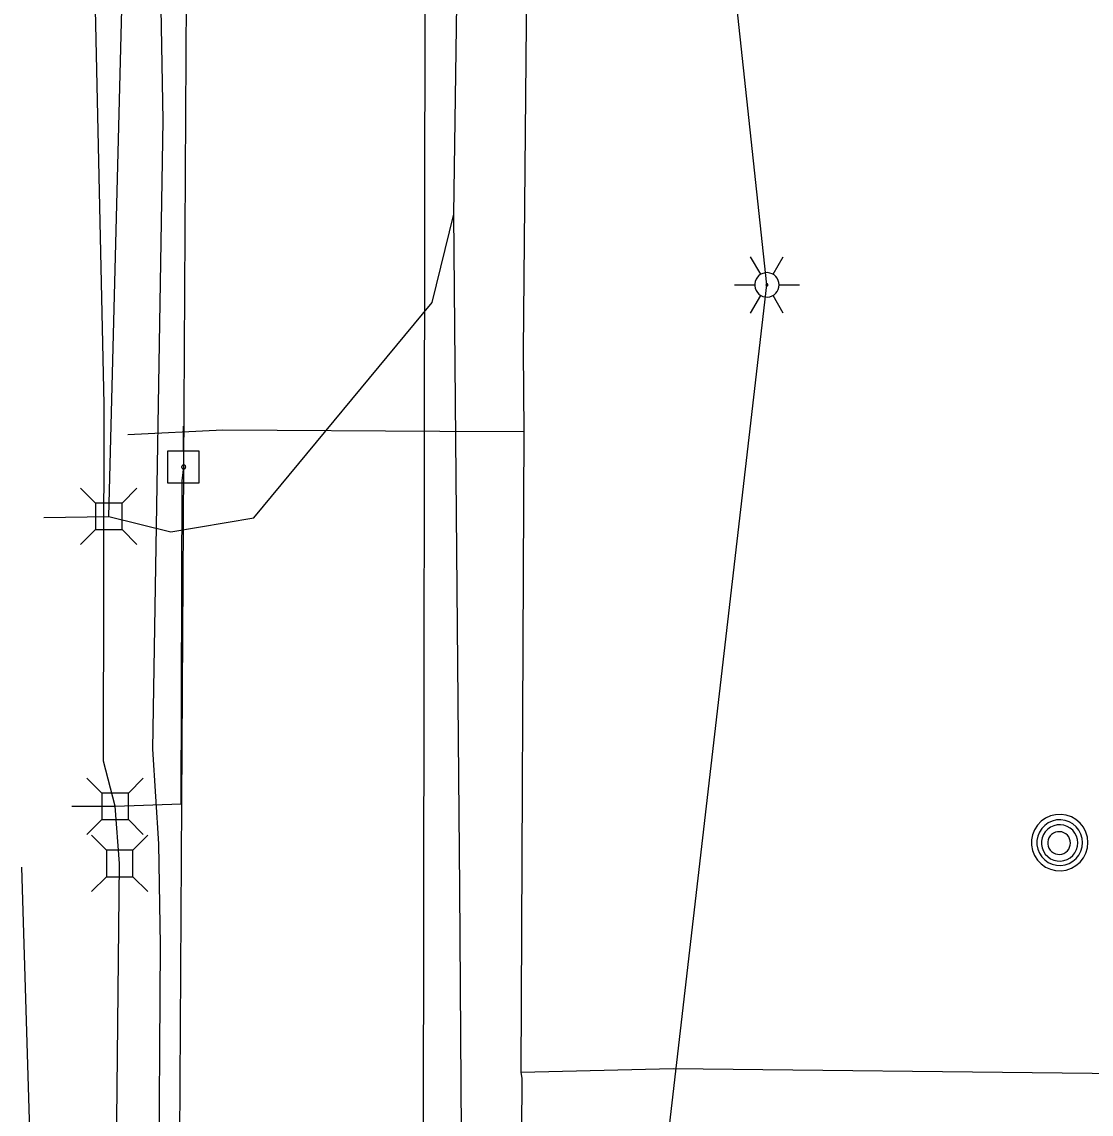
# Model space of a CAD drawing. Extents: x 596028 to 606371, y 330010 to 403088.
# Drawn here: x 602014.1 to 602139.3, y 365501.6 to 365629.5 of the extents above; entities that cross this region are included whole.
import ezdxf

# ---------------------------------------------------------------- set-up
doc = ezdxf.new("R2010")
doc.units = 0
for name, color, linetype in [('E_LTG', 7, 'Continuous'), ('E_LTG_CID', 7, 'Continuous'), ('E_UTL_AG_Bold', 7, 'Continuous'), ('E_UTL_E_UG', 7, 'Continuous'), ('E_UTL_EPowerPole', 7, 'Continuous'), ('E_UTL_G_UG', 7, 'Continuous'), ('E_UTL_MH', 7, 'Continuous'), ('E_UTL_Overhead', 7, 'Continuous'), ('E_UTL_SAN_UG', 7, 'Continuous'), ('E_UTL_T_UG', 7, 'Continuous'), ('E_UTL_TV_UG', 7, 'Continuous'), ('E_UTL_W_UG', 7, 'Continuous')]:
    doc.layers.add(name, color=color, linetype=linetype)

msp = doc.modelspace()

# ---------------------------------------------------------------- linework, layer by layer
at = {"layer": 'E_LTG'}
for points in [[(602100.63, 365599.9), (602099.43, 365601.96)], [(602102.05, 365599.9), (602103.25, 365601.96)], [(602102.77, 365598.66), (602102.74, 365598.93), (602102.67, 365599.19), (602102.54, 365599.43), (602102.37, 365599.65), (602102.17, 365599.83), (602101.93, 365599.96), (602101.68, 365600.05), (602101.41, 365600.09), (602101.14, 365600.08), (602100.87, 365600.01), (602100.63, 365599.9), (602100.4, 365599.74), (602100.22, 365599.55), (602100.07, 365599.32), (602099.97, 365599.06), (602099.92, 365598.8), (602099.92, 365598.53), (602099.97, 365598.26), (602100.07, 365598.01), (602100.22, 365597.78), (602100.4, 365597.58), (602100.63, 365597.42), (602100.87, 365597.31), (602101.14, 365597.25), (602101.41, 365597.23), (602101.68, 365597.27), (602101.93, 365597.36), (602102.17, 365597.5), (602102.37, 365597.68), (602102.54, 365597.89), (602102.67, 365598.13), (602102.74, 365598.39), (602102.77, 365598.66)], [(602102.77, 365598.66), (602102.74, 365598.93), (602102.67, 365599.19), (602102.54, 365599.43), (602102.37, 365599.65), (602102.17, 365599.83), (602101.93, 365599.96), (602101.68, 365600.05), (602101.41, 365600.09), (602101.14, 365600.08), (602100.87, 365600.01), (602100.63, 365599.9), (602100.4, 365599.74), (602100.22, 365599.55), (602100.07, 365599.32), (602099.97, 365599.06), (602099.92, 365598.8), (602099.92, 365598.53), (602099.97, 365598.26), (602100.07, 365598.01), (602100.22, 365597.78), (602100.4, 365597.58), (602100.63, 365597.42), (602100.87, 365597.31), (602101.14, 365597.25), (602101.41, 365597.23), (602101.68, 365597.27), (602101.93, 365597.36), (602102.17, 365597.5), (602102.37, 365597.68), (602102.54, 365597.89), (602102.67, 365598.13), (602102.74, 365598.39), (602102.77, 365598.66)], [(602102.77, 365598.66), (602102.74, 365598.93), (602102.67, 365599.19), (602102.54, 365599.43), (602102.37, 365599.65), (602102.17, 365599.83), (602101.93, 365599.96), (602101.68, 365600.05), (602101.41, 365600.09), (602101.14, 365600.08), (602100.87, 365600.01), (602100.63, 365599.9), (602100.4, 365599.74), (602100.22, 365599.55), (602100.07, 365599.32), (602099.97, 365599.06), (602099.92, 365598.8), (602099.92, 365598.53), (602099.97, 365598.26), (602100.07, 365598.01), (602100.22, 365597.78), (602100.4, 365597.58), (602100.63, 365597.42), (602100.87, 365597.31), (602101.14, 365597.25), (602101.41, 365597.23), (602101.68, 365597.27), (602101.93, 365597.36), (602102.17, 365597.5), (602102.37, 365597.68), (602102.54, 365597.89), (602102.67, 365598.13), (602102.74, 365598.39), (602102.77, 365598.66)], [(602097.53, 365598.66), (602099.91, 365598.66)], [(602101.46, 365598.66), (602101.46, 365598.68), (602101.45, 365598.71), (602101.44, 365598.73), (602101.43, 365598.74), (602101.41, 365598.76), (602101.39, 365598.77), (602101.37, 365598.78), (602101.35, 365598.78), (602101.32, 365598.78), (602101.3, 365598.77), (602101.28, 365598.77), (602101.26, 365598.75), (602101.25, 365598.74), (602101.23, 365598.72), (602101.23, 365598.7), (602101.22, 365598.67), (602101.22, 365598.65), (602101.23, 365598.63), (602101.23, 365598.61), (602101.25, 365598.59), (602101.26, 365598.57), (602101.28, 365598.56), (602101.3, 365598.55), (602101.32, 365598.54), (602101.35, 365598.54), (602101.37, 365598.55), (602101.39, 365598.55), (602101.41, 365598.56), (602101.43, 365598.58), (602101.44, 365598.6), (602101.45, 365598.62), (602101.46, 365598.64), (602101.46, 365598.66)], [(602102.77, 365598.66), (602105.15, 365598.66)], [(602099.43, 365595.36), (602100.63, 365597.42)], [(602103.25, 365595.36), (602102.05, 365597.42)]]:
    msp.add_lwpolyline(points, dxfattribs=at)
at = {"layer": 'E_LTG_CID'}
msp.add_lwpolyline([(602077.67, 365041.36), (602080.64, 365050.18), (602084.27, 365078.21), (602086.6, 365119.12), (602092.51, 365157.1), (602092.61, 365161.02), (602093.7, 365166.45), (602097.82, 365228.48), (602099.72, 365306.86), (602099.57, 365307.85), (602078.17, 365398.69), (602101.34, 365598.66), (602081.78, 365780.51), (602081.66, 365785.81), (602086.65, 365937.44), (602085.01, 365946.58), (602078.55, 366013.48), (602078.78, 366049.8)], dxfattribs=at)
at = {"layer": 'E_UTL_AG_Bold'}
for points in [[(602022.75, 365573.1), (602021, 365574.85)], [(602025.85, 365573.1), (602027.6, 365574.85)], [(602025.85, 365573.1), (602022.75, 365573.1)], [(602022.75, 365573.1), (602022.75, 365570.01)], [(602025.85, 365570.01), (602025.85, 365573.1)], [(602022.75, 365570.01), (602021, 365568.25)], [(602022.75, 365570.01), (602025.85, 365570.01)], [(602025.85, 365570.01), (602027.6, 365568.25)], [(602023.49, 365539.16), (602021.74, 365540.92)], [(602026.59, 365539.16), (602028.34, 365540.92)], [(602026.59, 365539.16), (602023.49, 365539.16)], [(602023.49, 365539.16), (602023.49, 365536.07)], [(602026.59, 365536.07), (602026.59, 365539.16)], [(602023.49, 365536.07), (602021.74, 365534.32)], [(602023.49, 365536.07), (602026.59, 365536.07)], [(602026.59, 365536.07), (602028.34, 365534.32)], [(602024.02, 365532.47), (602022.27, 365534.22)], [(602027.12, 365532.47), (602028.87, 365534.22)], [(602027.12, 365532.47), (602024.02, 365532.47)], [(602024.02, 365532.47), (602024.02, 365529.37)], [(602027.12, 365529.37), (602027.12, 365532.47)], [(602024.02, 365529.37), (602022.27, 365527.62)], [(602024.02, 365529.37), (602027.12, 365529.37)], [(602027.12, 365529.37), (602028.87, 365527.62)]]:
    msp.add_lwpolyline(points, dxfattribs=at)
at = {"layer": 'E_UTL_E_UG'}
for points in [[(602025.04, 365537.62), (602023.7, 365542.91), (602023.75, 365584.68), (602022.07, 365661.18), (602023.94, 365709.5), (602024.95, 365753.21), (602025.75, 365849.62), (602025.7, 365850.82)], [(602021.41, 365028.73), (602020.83, 365074.13), (602021.95, 365124.92), (602021.93, 365126), (602022.82, 365183.21), (602022.62, 365238.98), (602022.59, 365248.33), (602024.28, 365305.75), (602023.11, 365363.12), (602024.04, 365424.8), (602024.95, 365470.87), (602025.57, 365530.92), (602025.04, 365537.62)], [(602032.13, 365415.23), (602031.77, 365414.31), (602027.68, 365414.77), (602018.35, 365424.58), (602015.49, 365437.66), (602015.93, 365471.35), (602014.13, 365530.48)]]:
    msp.add_lwpolyline(points, dxfattribs=at)
at = {"layer": 'E_UTL_EPowerPole'}
for points in [[(602033.04, 365579.19), (602033.04, 365582.1)], [(602034.88, 365579.19), (602031.19, 365579.19)], [(602031.19, 365579.19), (602031.19, 365575.5)], [(602034.88, 365575.5), (602034.88, 365579.19)], [(602033.31, 365577.35), (602033.3, 365577.39), (602033.29, 365577.43), (602033.27, 365577.47), (602033.24, 365577.51), (602033.21, 365577.54), (602033.17, 365577.56), (602033.13, 365577.58), (602033.08, 365577.58), (602033.04, 365577.58), (602032.99, 365577.57), (602032.95, 365577.55), (602032.91, 365577.53), (602032.88, 365577.49), (602032.86, 365577.45), (602032.84, 365577.41), (602032.83, 365577.37), (602032.83, 365577.32), (602032.84, 365577.28), (602032.86, 365577.24), (602032.88, 365577.2), (602032.91, 365577.17), (602032.95, 365577.14), (602032.99, 365577.12), (602033.04, 365577.11), (602033.08, 365577.11), (602033.13, 365577.11), (602033.17, 365577.13), (602033.21, 365577.15), (602033.24, 365577.18), (602033.27, 365577.22), (602033.29, 365577.26), (602033.3, 365577.3), (602033.31, 365577.35)], [(602031.19, 365575.5), (602034.88, 365575.5)]]:
    msp.add_lwpolyline(points, dxfattribs=at)
at = {"layer": 'E_UTL_G_UG'}
for points in [[(602072.56, 365506.48), (602072.91, 365581.5), (602072.85, 365590.98), (602073.55, 365667.58), (602074.41, 365764.9), (602074.82, 365837.03), (602073.81, 365881.05), (602074.11, 365897.58), (602073.47, 365906.4), (602074.57, 365951.95), (602072.85, 365970.29), (602073.8, 365985.88), (602073.72, 366064.65), (602076.68, 366178.7), (602072.71, 366194.94), (602072.51, 366200.97)], [(602026.52, 365581.16), (602037.67, 365581.67), (602063.06, 365581.52), (602072.91, 365581.5)], [(602069.99, 365021.27), (602071.23, 365281.6), (602071.28, 365282.17), (602072.68, 365505.74), (602072.56, 365506.48)], [(602072.56, 365506.48), (602090.35, 365506.91), (602139.42, 365506.36), (602154.84, 365505.79), (602173.14, 365505.37)]]:
    msp.add_lwpolyline(points, dxfattribs=at)
at = {"layer": 'E_UTL_MH'}
for points in [[(602138.9, 365533.36), (602138.84, 365533.99), (602138.66, 365534.59), (602138.38, 365535.15), (602137.99, 365535.64), (602137.51, 365536.05), (602136.97, 365536.36), (602136.38, 365536.57), (602135.76, 365536.66), (602135.13, 365536.63), (602134.52, 365536.48), (602133.95, 365536.22), (602133.44, 365535.86), (602133.01, 365535.4), (602132.67, 365534.87), (602132.43, 365534.29), (602132.32, 365533.67), (602132.32, 365533.05), (602132.43, 365532.43), (602132.67, 365531.85), (602133.01, 365531.32), (602133.44, 365530.87), (602133.95, 365530.5), (602134.52, 365530.24), (602135.13, 365530.09), (602135.76, 365530.06), (602136.38, 365530.15), (602136.97, 365530.36), (602137.51, 365530.67), (602137.99, 365531.08), (602138.38, 365531.58), (602138.66, 365532.13), (602138.84, 365532.74), (602138.9, 365533.36)], [(602138.29, 365533.36), (602138.24, 365533.86), (602138.09, 365534.35), (602137.86, 365534.8), (602137.55, 365535.2), (602137.16, 365535.54), (602136.72, 365535.79), (602136.24, 365535.96), (602135.74, 365536.03), (602135.23, 365536.01), (602134.73, 365535.89), (602134.27, 365535.67), (602133.86, 365535.38), (602133.5, 365535.01), (602133.23, 365534.58), (602133.04, 365534.11), (602132.94, 365533.61), (602132.94, 365533.1), (602133.04, 365532.6), (602133.23, 365532.13), (602133.5, 365531.7), (602133.86, 365531.33), (602134.27, 365531.04), (602134.73, 365530.83), (602135.23, 365530.71), (602135.74, 365530.68), (602136.24, 365530.76), (602136.72, 365530.92), (602137.16, 365531.18), (602137.55, 365531.51), (602137.86, 365531.91), (602138.09, 365532.36), (602138.24, 365532.85), (602138.29, 365533.36)], [(602137.72, 365533.33), (602137.68, 365533.73), (602137.57, 365534.12), (602137.38, 365534.48), (602137.13, 365534.8), (602136.83, 365535.06), (602136.48, 365535.26), (602136.09, 365535.4), (602135.69, 365535.45), (602135.29, 365535.44), (602134.9, 365535.34), (602134.53, 365535.17), (602134.2, 365534.94), (602133.92, 365534.64), (602133.7, 365534.3), (602133.55, 365533.93), (602133.47, 365533.53), (602133.47, 365533.13), (602133.55, 365532.73), (602133.7, 365532.35), (602133.92, 365532.01), (602134.2, 365531.72), (602134.53, 365531.48), (602134.9, 365531.32), (602135.29, 365531.22), (602135.69, 365531.2), (602136.09, 365531.26), (602136.48, 365531.39), (602136.83, 365531.59), (602137.13, 365531.86), (602137.38, 365532.18), (602137.57, 365532.54), (602137.68, 365532.93), (602137.72, 365533.33)], [(602136.87, 365533.31), (602136.84, 365533.56), (602136.77, 365533.81), (602136.66, 365534.03), (602136.5, 365534.23), (602136.31, 365534.4), (602136.09, 365534.52), (602135.85, 365534.61), (602135.6, 365534.64), (602135.34, 365534.63), (602135.1, 365534.57), (602134.87, 365534.47), (602134.66, 365534.32), (602134.49, 365534.14), (602134.35, 365533.92), (602134.26, 365533.69), (602134.21, 365533.44), (602134.21, 365533.19), (602134.26, 365532.94), (602134.35, 365532.7), (602134.49, 365532.49), (602134.66, 365532.31), (602134.87, 365532.16), (602135.1, 365532.05), (602135.34, 365531.99), (602135.6, 365531.98), (602135.85, 365532.02), (602136.09, 365532.1), (602136.31, 365532.23), (602136.5, 365532.39), (602136.66, 365532.59), (602136.77, 365532.82), (602136.84, 365533.06), (602136.87, 365533.31)]]:
    msp.add_lwpolyline(points, dxfattribs=at)
at = {"layer": 'E_UTL_Overhead'}
msp.add_lwpolyline([(602030.41, 365117.16), (602031.91, 365287.51), (602032.13, 365415.23), (602033.07, 365577.35), (602034.21, 365759.49), (602035.29, 365915.56), (602036.2, 366067.33), (602038.64, 366261.44), (602038.14, 366378.17), (602037.53, 366468.16), (602038.3, 366629.6), (602038.45, 366764.67), (602038.7, 366805.21), (602049.62, 366998.37), (602049.62, 367041.99)], dxfattribs=at)
at = {"layer": 'E_UTL_SAN_UG'}
msp.add_line((602061.09, 365458.43), (602061.55, 365787.84), dxfattribs=at)
at = {"layer": 'E_UTL_T_UG'}
for points in [[(602024.3, 365571.55), (602036.74, 366057.29)], [(602064.68, 365606.95), (602066.65, 365743.63), (602066.5, 365758.96), (602058.33, 365853.75), (602055.97, 365936.12)], [(602016.68, 365571.44), (602024.3, 365571.55), (602031.58, 365569.76), (602041.29, 365571.38), (602062.17, 365596.6), (602064.68, 365606.95)], [(602063.21, 364911.29), (602066.3, 365385.49), (602065.85, 365459.4), (602065.4, 365527.99), (602064.68, 365606.95)]]:
    msp.add_lwpolyline(points, dxfattribs=at)
at = {"layer": 'E_UTL_TV_UG'}
msp.add_lwpolyline([(602019.97, 365537.64), (602025.04, 365537.62), (602032.76, 365537.92), (602032.9, 365575.71), (602033.07, 365577.35)], dxfattribs=at)
at = {"layer": 'E_UTL_W_UG'}
msp.add_lwpolyline([(602031.82, 365052.3), (602027.97, 365052.84), (602028.36, 365065.68), (602028.59, 365071.64), (602027.87, 365204.62), (602028.59, 365309.99), (602028.87, 365365.51), (602030, 365422.71), (602029.75, 365429.35), (602030.35, 365521.4), (602030.17, 365533.2), (602029.46, 365544.32), (602030.66, 365617.91), (602029.36, 365690.21), (602030.39, 365767.49), (602030.37, 365844.61), (602031.13, 365873.17), (602030.43, 365917.68), (602029.68, 365958.65), (602031.79, 365958.75), (602031.43, 365970.42), (602038.17, 365999.86), (602046.53, 366031.44), (602046.75, 366041.93)], dxfattribs=at)

doc.saveas('drawing.dxf')
